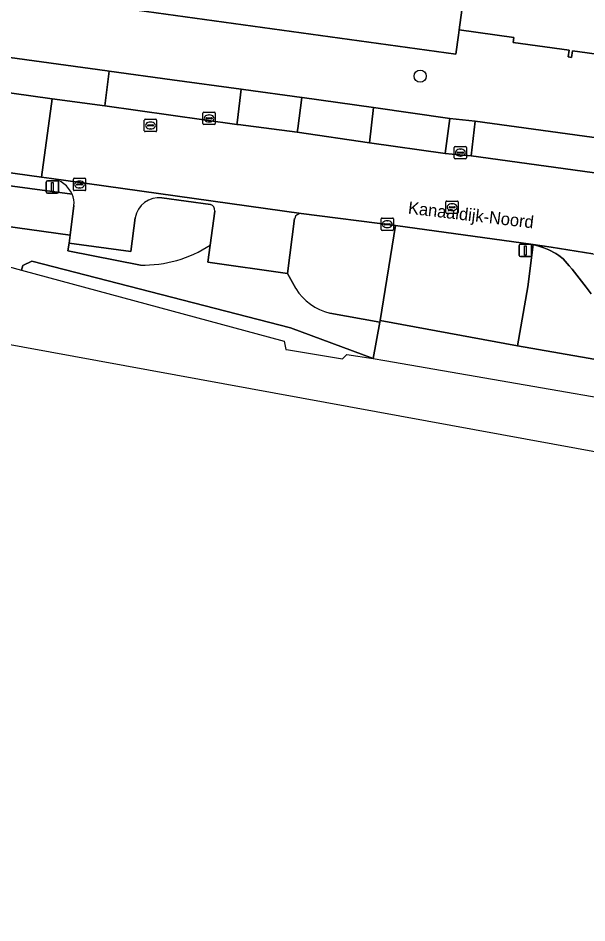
# Model space of a CAD drawing. Extents: x 163008 to 163854, y 382777 to 383982.
# Drawn here: x 163286.5 to 163332.7, y 382797.9 to 382871.4 of the extents above; entities that cross this region are included whole.
import ezdxf

# ---------------------------------------------------------------- set-up
doc = ezdxf.new("R2010")
doc.units = 0
for name, color, linetype in [('IMGEO_Boom', 7, 'Continuous'), ('IMGEO_Erf', 7, 'Continuous'), ('IMGEO_Fietspad_open', 7, 'Continuous'), ('IMGEO_Groenvoorziening', 7, 'Continuous'), ('IMGEO_Kolk', 7, 'Continuous'), ('IMGEO_Lichtmast', 7, 'Continuous'), ('IMGEO_Openbare_ruimte_label', 7, 'Continuous'), ('IMGEO_Pand', 7, 'Continuous'), ('IMGEO_Parkeervlak_open', 7, 'Continuous'), ('IMGEO_Rijbaan_lokaal_open', 7, 'Continuous'), ('IMGEO_Rioolput', 7, 'Continuous'), ('IMGEO_Voetpad_gesloten', 7, 'Continuous'), ('IMGEO_Voetpad_halfverhard', 7, 'Continuous'), ('IMGEO_Voetpad_open', 7, 'Continuous'), ('IMGEO_Waterloop', 7, 'Continuous')]:
    doc.layers.add(name, color=color, linetype=linetype)

msp = doc.modelspace()

# ---------------------------------------------------------------- linework, layer by layer
at = {"layer": 'IMGEO_Boom'}
msp.add_circle((163319.165, 382866.647), 0.489, dxfattribs=at)
at = {"layer": 'IMGEO_Erf'}
for points in [[(163280.455, 382868.905), (163293.729, 382867.082), (163293.904, 382867.058), (163299.016, 382866.356), (163304.629, 382865.585), (163304.8, 382865.562), (163309.55, 382864.924), (163309.567, 382864.922), (163315.361, 382864.096), (163321.573, 382863.211), (163323.643, 382862.998), (163335.871, 382861.306), (163340.951, 382860.603), (163353.778, 382858.828), (163354.529, 382864.119), (163355.327, 382864.004), (163360.543, 382863.256), (163360.594, 382863.613), (163363.598, 382883.652)], [(163356.747, 382879.026), (163354.664, 382865.532), (163347.125, 382866.569), (163347.05, 382866.025), (163346.714, 382866.071), (163346.788, 382866.615), (163331.531, 382868.713), (163331.457, 382868.17), (163331.2, 382868.206), (163331.274, 382868.749), (163326.726, 382869.374), (163326.785, 382869.801), (163322.327, 382870.414), (163322.268, 382869.988), (163322.054, 382868.433), (163295.362, 382872.104)]]:
    msp.add_lwpolyline(points, dxfattribs=at)
at = {"layer": 'IMGEO_Fietspad_open'}
msp.add_lwpolyline([(163333.199, 382852.227), (163329.807, 382852.762), (163328.342, 382852.995), (163328.799, 382852.856), (163329.201, 382852.719), (163329.62, 382852.555), (163330.175, 382852.263), (163330.426, 382852.1), (163330.779, 382851.826), (163331.276, 382851.256), (163331.516, 382850.98), (163332.653, 382849.515), (163333.07, 382848.976)], dxfattribs=at)
at = {"layer": 'IMGEO_Groenvoorziening'}
for points in [[(163304.629, 382865.585), (163299.016, 382866.356), (163293.904, 382867.058), (163293.542, 382864.229), (163304.27, 382862.735), (163304.29, 382862.89), (163304.314, 382863.081)], [(163315.361, 382864.096), (163309.567, 382864.922), (163309.55, 382864.924), (163309.22, 382862.392), (163309.181, 382862.096), (163315.036, 382861.25)], [(163287.628, 382851.631), (163286.883, 382851.285), (163286.764, 382850.914), (163308.109, 382845.126), (163308.262, 382844.467), (163308.481, 382844.431), (163312.853, 382843.711), (163313.212, 382844.062), (163315.348, 382843.727), (163308.619, 382846.23)]]:
    msp.add_lwpolyline(points, close=True, dxfattribs=at)
for points in [[(163302.139, 382856.238), (163298.187, 382856.784)], [(163296.014, 382855.15), (163295.658, 382852.408), (163290.649, 382853.096), (163290.533, 382852.476), (163296.434, 382851.316)], [(163302.093, 382852.94), (163302.476, 382855.705)], [(163311.818, 382847.405), (163315.893, 382846.691), (163315.914, 382846.807), (163317.148, 382854.52), (163309.507, 382855.515)], [(163308.968, 382855.109), (163308.396, 382850.637), (163309.06, 382849.402)], [(163333.07, 382848.976), (163332.653, 382849.515), (163331.516, 382850.98), (163331.276, 382851.256), (163330.779, 382851.826), (163330.426, 382852.1), (163330.175, 382852.263), (163329.62, 382852.555), (163329.201, 382852.719), (163328.799, 382852.856), (163328.342, 382852.995), (163327.911, 382849.547), (163327.083, 382844.752), (163345.365, 382841.56)]]:
    msp.add_lwpolyline(points, dxfattribs=at)
for centre, radius, start, end in [((163297.983, 382854.793), 2.001, 84.15936, 169.72374), ((163301.978, 382855.763), 0.501, 353.29832, 71.30957), ((163309.498, 382854.967), 0.548, 89.01211, 164.96543), ((163296.698, 382861.069), 9.757, 268.45201, 303.57246), ((163313.017, 382851.963), 4.713, 212.91762, 255.26763)]:
    msp.add_arc(centre, radius, start, end, dxfattribs=at)
at = {"layer": 'IMGEO_Kolk'}
for p, q in [((163301.52, 382862.795), (163301.52, 382863.647)), ((163301.595, 382863.721), (163302.447, 382863.721)), ((163301.779, 382863.215), (163301.779, 382863.227)), ((163301.822, 382863.264), (163302.22, 382863.264)), ((163302.008, 382863.501), (163302.033, 382863.501)), ((163302.263, 382863.227), (163302.263, 382863.215)), ((163302.521, 382863.647), (163302.521, 382862.795)), ((163302.447, 382862.721), (163301.595, 382862.721)), ((163302.217, 382863.178), (163301.819, 382863.178)), ((163302.031, 382862.941), (163302.006, 382862.941)), ((163321.933, 382860.019), (163321.933, 382860.871)), ((163322.008, 382860.945), (163322.86, 382860.945)), ((163322.192, 382860.439), (163322.192, 382860.451)), ((163322.63, 382860.402), (163322.232, 382860.402)), ((163322.235, 382860.488), (163322.633, 382860.488)), ((163322.421, 382860.725), (163322.446, 382860.725)), ((163322.676, 382860.451), (163322.676, 382860.439)), ((163322.934, 382860.871), (163322.934, 382860.019)), ((163322.86, 382859.945), (163322.008, 382859.945)), ((163322.444, 382860.165), (163322.419, 382860.165)), ((163290.988, 382857.434), (163290.988, 382858.286)), ((163291.063, 382858.36), (163291.915, 382858.36)), ((163291.476, 382858.14), (163291.501, 382858.14)), ((163291.989, 382858.286), (163291.989, 382857.434)), ((163291.915, 382857.36), (163291.063, 382857.36)), ((163291.247, 382857.854), (163291.247, 382857.866)), ((163291.685, 382857.817), (163291.287, 382857.817)), ((163291.29, 382857.903), (163291.688, 382857.903)), ((163291.499, 382857.58), (163291.474, 382857.58)), ((163291.731, 382857.866), (163291.731, 382857.854)), ((163315.989, 382854.206), (163315.989, 382855.058)), ((163316.064, 382855.132), (163316.916, 382855.132)), ((163316.248, 382854.626), (163316.248, 382854.638)), ((163316.686, 382854.589), (163316.288, 382854.589)), ((163316.291, 382854.675), (163316.689, 382854.675)), ((163316.477, 382854.912), (163316.502, 382854.912)), ((163316.732, 382854.638), (163316.732, 382854.626)), ((163316.99, 382855.058), (163316.99, 382854.206)), ((163316.916, 382854.132), (163316.064, 382854.132)), ((163316.5, 382854.352), (163316.475, 382854.352))]:
    msp.add_line(p, q, dxfattribs=at)
for points in [[(163301.52, 382862.795), (163301.52, 382863.647)], [(163301.595, 382863.721), (163302.447, 382863.721)], [(163302.521, 382863.647), (163302.521, 382862.795)], [(163302.447, 382862.721), (163301.595, 382862.721)], [(163321.933, 382860.019), (163321.933, 382860.871)], [(163322.008, 382860.945), (163322.86, 382860.945)], [(163322.934, 382860.871), (163322.934, 382860.019)], [(163322.86, 382859.945), (163322.008, 382859.945)], [(163290.988, 382857.434), (163290.988, 382858.286)], [(163291.063, 382858.36), (163291.915, 382858.36)], [(163291.989, 382858.286), (163291.989, 382857.434)], [(163291.915, 382857.36), (163291.063, 382857.36)], [(163315.989, 382854.206), (163315.989, 382855.058)], [(163316.064, 382855.132), (163316.916, 382855.132)], [(163316.99, 382855.058), (163316.99, 382854.206)], [(163316.916, 382854.132), (163316.064, 382854.132)]]:
    msp.add_lwpolyline(points, dxfattribs=at)
for centre, radius, start, end in [((163301.597, 382863.645), 0.0765, 91.55205, 178.44795), ((163301.597, 382863.645), 0.0765, 91.55205, 178.44795), ((163301.819, 382863.224), 0.0403, 85.87752, 175.75265), ((163302.224, 382863.226), 0.0386, 1.73085, 96.63898), ((163302.445, 382863.645), 0.0765, 1.55205, 88.44795), ((163302.445, 382863.645), 0.0765, 1.55205, 88.44795), ((163301.597, 382862.797), 0.0765, 181.55205, 268.44795), ((163301.597, 382862.797), 0.0765, 181.55205, 268.44795), ((163301.816, 382863.214), 0.0366, 178.93798, 274.71019), ((163302.22, 382863.221), 0.043, 264.86636, 352.45326), ((163302.445, 382862.797), 0.0765, 271.55205, 358.44795), ((163302.445, 382862.797), 0.0765, 271.55205, 358.44795), ((163322.01, 382860.869), 0.0765, 91.55205, 178.44795), ((163322.01, 382860.869), 0.0765, 91.55205, 178.44795), ((163322.232, 382860.448), 0.0403, 85.87752, 175.75265), ((163322.229, 382860.438), 0.0366, 178.93798, 274.71019), ((163322.633, 382860.445), 0.043, 264.86636, 352.45326), ((163322.637, 382860.45), 0.0386, 1.73085, 96.63898), ((163322.858, 382860.869), 0.0765, 1.55205, 88.44795), ((163322.858, 382860.869), 0.0765, 1.55205, 88.44795), ((163322.01, 382860.021), 0.0765, 181.55205, 268.44795), ((163322.01, 382860.021), 0.0765, 181.55205, 268.44795), ((163322.858, 382860.021), 0.0765, 271.55205, 358.44795), ((163322.858, 382860.021), 0.0765, 271.55205, 358.44795), ((163291.065, 382858.284), 0.0765, 91.55205, 178.44795), ((163291.065, 382858.284), 0.0765, 91.55205, 178.44795), ((163291.913, 382858.284), 0.0765, 1.55205, 88.44795), ((163291.913, 382858.284), 0.0765, 1.55205, 88.44795), ((163291.065, 382857.436), 0.0765, 181.55205, 268.44795), ((163291.065, 382857.436), 0.0765, 181.55205, 268.44795), ((163291.287, 382857.863), 0.0403, 85.87752, 175.75265), ((163291.284, 382857.853), 0.0366, 178.93798, 274.71019), ((163291.688, 382857.86), 0.043, 264.86636, 352.45326), ((163291.692, 382857.865), 0.0386, 1.73085, 96.63898), ((163291.913, 382857.436), 0.0765, 271.55205, 358.44795), ((163291.913, 382857.436), 0.0765, 271.55205, 358.44795), ((163316.066, 382855.056), 0.0765, 91.55205, 178.44795), ((163316.066, 382855.056), 0.0765, 91.55205, 178.44795), ((163316.288, 382854.635), 0.0403, 85.87752, 175.75265), ((163316.285, 382854.625), 0.0366, 178.93798, 274.71019), ((163316.689, 382854.632), 0.043, 264.86636, 352.45326), ((163316.693, 382854.637), 0.0386, 1.73085, 96.63898), ((163316.914, 382855.056), 0.0765, 1.55205, 88.44795), ((163316.914, 382855.056), 0.0765, 1.55205, 88.44795), ((163316.066, 382854.208), 0.0765, 181.55205, 268.44795), ((163316.066, 382854.208), 0.0765, 181.55205, 268.44795), ((163316.914, 382854.208), 0.0765, 271.55205, 358.44795), ((163316.914, 382854.208), 0.0765, 271.55205, 358.44795)]:
    msp.add_arc(centre, radius, start, end, dxfattribs=at)
for centre, major_axis, ratio, start_param, end_param in [((163302.007, 382863.221), (-0.387, 0.002), 0.722429, 4.712389, 7.853982), ((163302.032, 382863.221), (-0.39, 0.002), 0.717154, 1.570796, 4.712389), ((163322.42, 382860.445), (-0.387, 0.002), 0.722429, 4.712389, 7.853982), ((163322.445, 382860.445), (-0.39, 0.002), 0.717154, 1.570796, 4.712389), ((163291.475, 382857.86), (-0.387, 0.002), 0.722429, 4.712389, 7.853982), ((163291.5, 382857.86), (-0.39, 0.002), 0.717154, 1.570796, 4.712389), ((163316.476, 382854.632), (-0.387, 0.002), 0.722429, 4.712389, 7.853982), ((163316.501, 382854.632), (-0.39, 0.002), 0.717154, 1.570796, 4.712389)]:
    msp.add_ellipse(centre, major_axis=major_axis, ratio=ratio, start_param=start_param, end_param=end_param, dxfattribs=at)
at = {"layer": 'IMGEO_Lichtmast'}
for p, q in [((163288.888, 382858.153), (163289.678, 382858.153)), ((163289.678, 382858.153), (163288.888, 382858.153)), ((163288.788, 382857.253), (163288.788, 382858.053)), ((163288.788, 382858.053), (163288.788, 382857.253)), ((163289.778, 382858.053), (163289.778, 382857.253)), ((163289.778, 382857.253), (163289.778, 382858.053)), ((163289.678, 382857.153), (163288.888, 382857.153)), ((163288.888, 382857.153), (163289.678, 382857.153)), ((163327.317, 382853.004), (163328.107, 382853.004)), ((163328.107, 382853.004), (163327.317, 382853.004)), ((163327.217, 382852.104), (163327.217, 382852.904)), ((163327.217, 382852.904), (163327.217, 382852.104)), ((163328.207, 382852.904), (163328.207, 382852.104)), ((163328.207, 382852.104), (163328.207, 382852.904)), ((163328.107, 382852.004), (163327.317, 382852.004)), ((163327.317, 382852.004), (163328.107, 382852.004))]:
    msp.add_line(p, q, dxfattribs=at)
for points in [[(163289.208, 382858.028), (163289.358, 382858.028), (163289.358, 382857.278), (163289.208, 382857.278), (163289.208, 382858.028)], [(163327.637, 382852.879), (163327.787, 382852.879), (163327.787, 382852.129), (163327.637, 382852.129), (163327.637, 382852.879)]]:
    msp.add_lwpolyline(points, dxfattribs=at)
for centre, start, end in [((163288.888, 382858.053), 90, 180), ((163288.888, 382858.053), 90, 180), ((163289.678, 382858.053), 0, 90), ((163289.678, 382858.053), 360, 90), ((163288.888, 382857.253), 180, 270), ((163288.888, 382857.253), 180, 270), ((163289.678, 382857.253), 270, 0), ((163289.678, 382857.253), 270, 0), ((163327.317, 382852.904), 90, 180), ((163327.317, 382852.904), 90, 180), ((163328.107, 382852.904), 0, 90), ((163328.107, 382852.904), 360, 90), ((163327.317, 382852.104), 180, 270), ((163327.317, 382852.104), 180, 270), ((163328.107, 382852.104), 270, 0), ((163328.107, 382852.104), 270, 0)]:
    msp.add_arc(centre, 0.1, start, end, dxfattribs=at)
at = {"layer": 'IMGEO_Pand'}
for points in [[(163324.274, 382916.519), (163317.177, 382917.498), (163310.374, 382918.436), (163304.014, 382919.313), (163303.527, 382919.38), (163298.081, 382879.782), (163296.449, 382880.006), (163296.043, 382877.058), (163295.362, 382872.104), (163322.054, 382868.433), (163322.268, 382869.988), (163322.327, 382870.414), (163323.097, 382876.012), (163318.783, 382876.605), (163319.328, 382880.568)], [(163348.498, 382876.556), (163328.1, 382879.361), (163327.964, 382878.37), (163323.506, 382878.984), (163323.642, 382879.974), (163319.328, 382880.568), (163318.783, 382876.605), (163323.097, 382876.012), (163322.327, 382870.414), (163326.785, 382869.801), (163326.726, 382869.374), (163331.274, 382868.749), (163331.2, 382868.206), (163331.457, 382868.17), (163331.531, 382868.713), (163346.788, 382866.615), (163346.714, 382866.071), (163347.05, 382866.025), (163347.125, 382866.569)]]:
    msp.add_lwpolyline(points, close=True, dxfattribs=at)
at = {"layer": 'IMGEO_Parkeervlak_open'}
for points in [[(163293.904, 382867.058), (163293.729, 382867.082), (163280.455, 382868.905), (163280.098, 382866.101), (163281.15, 382865.954), (163289.273, 382864.823), (163293.542, 382864.229)], [(163321.573, 382863.211), (163315.361, 382864.096), (163315.036, 382861.25), (163321.191, 382860.36)], [(163335.871, 382861.306), (163323.643, 382862.998), (163323.304, 382860.193), (163335.505, 382858.5)]]:
    msp.add_lwpolyline(points, close=True, dxfattribs=at)
for points in [[(163309.507, 382855.515), (163289.217, 382858.337)], [(163298.187, 382856.784), (163302.139, 382856.238)], [(163291.036, 382856.149), (163290.742, 382853.743), (163290.649, 382853.096), (163295.658, 382852.408), (163296.014, 382855.15)], [(163302.476, 382855.705), (163302.093, 382852.94), (163301.901, 382851.555), (163308.396, 382850.637), (163308.968, 382855.109)]]:
    msp.add_lwpolyline(points, dxfattribs=at)
for centre, radius, start, end in [((163288.887, 382856.158), 2.204, 24.60961, 81.3771), ((163289.487, 382856.38), 1.566, 351.5206, 26.38021), ((163297.983, 382854.793), 2.001, 84.15936, 169.72374), ((163301.978, 382855.763), 0.501, 353.29832, 71.30957), ((163309.498, 382854.967), 0.548, 89.01211, 164.96543)]:
    msp.add_arc(centre, radius, start, end, dxfattribs=at)
at = {"layer": 'IMGEO_Rijbaan_lokaal_open'}
msp.add_lwpolyline([(163273.104, 382860.536), (163273.435, 382860.537), (163288.403, 382858.45), (163289.273, 382864.823), (163281.15, 382865.954), (163280.098, 382866.101), (163273.582, 382867.08), (163269.482, 382867.719)], dxfattribs=at)
for points in [[(163309.55, 382864.924), (163304.8, 382865.562), (163304.629, 382865.585), (163304.314, 382863.081), (163304.29, 382862.89), (163304.27, 382862.735), (163304.385, 382862.719), (163309.181, 382862.096), (163309.22, 382862.392)], [(163323.304, 382860.193), (163321.756, 382860.315), (163321.191, 382860.36), (163315.036, 382861.25), (163309.181, 382862.096), (163304.385, 382862.719), (163304.27, 382862.735), (163293.542, 382864.229), (163289.273, 382864.823), (163288.403, 382858.45), (163289.217, 382858.337), (163309.507, 382855.515), (163317.148, 382854.52), (163328.342, 382852.995), (163329.807, 382852.762), (163333.199, 382852.227), (163334.575, 382852.01), (163336.294, 382851.738), (163339.297, 382851.346), (163340.163, 382857.854), (163335.505, 382858.5)]]:
    msp.add_lwpolyline(points, close=True, dxfattribs=at)
at = {"layer": 'IMGEO_Rioolput'}
for p, q in [((163296.755, 382862.223), (163296.755, 382863.075)), ((163296.83, 382863.149), (163297.682, 382863.149)), ((163297.014, 382862.643), (163297.014, 382862.655)), ((163297.452, 382862.606), (163297.054, 382862.606)), ((163297.057, 382862.692), (163297.455, 382862.692)), ((163297.243, 382862.929), (163297.268, 382862.929)), ((163297.498, 382862.655), (163297.498, 382862.643)), ((163297.756, 382863.075), (163297.756, 382862.223)), ((163297.682, 382862.149), (163296.83, 382862.149)), ((163297.266, 382862.369), (163297.241, 382862.369)), ((163321.258, 382855.587), (163321.258, 382856.439)), ((163321.333, 382856.513), (163322.185, 382856.513)), ((163321.517, 382856.007), (163321.517, 382856.019)), ((163321.955, 382855.97), (163321.557, 382855.97)), ((163321.56, 382856.056), (163321.958, 382856.056)), ((163321.746, 382856.293), (163321.771, 382856.293)), ((163322.001, 382856.019), (163322.001, 382856.007)), ((163322.259, 382856.439), (163322.259, 382855.587)), ((163322.185, 382855.513), (163321.333, 382855.513)), ((163321.769, 382855.733), (163321.744, 382855.733))]:
    msp.add_line(p, q, dxfattribs=at)
for points in [[(163296.755, 382862.223), (163296.755, 382863.075)], [(163296.83, 382863.149), (163297.682, 382863.149)], [(163297.756, 382863.075), (163297.756, 382862.223)], [(163297.682, 382862.149), (163296.83, 382862.149)], [(163321.258, 382855.587), (163321.258, 382856.439)], [(163321.333, 382856.513), (163322.185, 382856.513)], [(163322.259, 382856.439), (163322.259, 382855.587)], [(163322.185, 382855.513), (163321.333, 382855.513)]]:
    msp.add_lwpolyline(points, dxfattribs=at)
for centre, radius, start, end in [((163296.832, 382863.073), 0.0765, 91.55205, 178.44795), ((163296.832, 382863.073), 0.0765, 91.55205, 178.44795), ((163297.054, 382862.652), 0.0403, 85.87752, 175.75265), ((163297.051, 382862.642), 0.0366, 178.93798, 274.71019), ((163297.455, 382862.649), 0.043, 264.86636, 352.45326), ((163297.459, 382862.654), 0.0386, 1.73085, 96.63898), ((163297.68, 382863.073), 0.0765, 1.55205, 88.44795), ((163297.68, 382863.073), 0.0765, 1.55205, 88.44795), ((163296.832, 382862.225), 0.0765, 181.55205, 268.44795), ((163296.832, 382862.225), 0.0765, 181.55205, 268.44795), ((163297.68, 382862.225), 0.0765, 271.55205, 358.44795), ((163297.68, 382862.225), 0.0765, 271.55205, 358.44795), ((163321.335, 382856.437), 0.0765, 91.55205, 178.44795), ((163321.335, 382856.437), 0.0765, 91.55205, 178.44795), ((163321.557, 382856.016), 0.0403, 85.87752, 175.75265), ((163321.554, 382856.006), 0.0366, 178.93798, 274.71019), ((163321.958, 382856.013), 0.043, 264.86636, 352.45326), ((163321.962, 382856.018), 0.0386, 1.73085, 96.63898), ((163322.183, 382856.437), 0.0765, 1.55205, 88.44795), ((163322.183, 382856.437), 0.0765, 1.55205, 88.44795), ((163321.335, 382855.589), 0.0765, 181.55205, 268.44795), ((163321.335, 382855.589), 0.0765, 181.55205, 268.44795), ((163322.183, 382855.589), 0.0765, 271.55205, 358.44795), ((163322.183, 382855.589), 0.0765, 271.55205, 358.44795)]:
    msp.add_arc(centre, radius, start, end, dxfattribs=at)
for centre, major_axis, ratio, start_param, end_param in [((163297.242, 382862.649), (-0.387, 0.002), 0.722429, 4.712389, 7.853982), ((163297.267, 382862.649), (-0.39, 0.002), 0.717154, 1.570796, 4.712389), ((163321.745, 382856.013), (-0.387, 0.002), 0.722429, 4.712389, 7.853982), ((163321.77, 382856.013), (-0.39, 0.002), 0.717154, 1.570796, 4.712389)]:
    msp.add_ellipse(centre, major_axis=major_axis, ratio=ratio, start_param=start_param, end_param=end_param, dxfattribs=at)
at = {"layer": 'IMGEO_Voetpad_gesloten'}
msp.add_lwpolyline([(163315.914, 382846.807), (163315.893, 382846.691), (163315.348, 382843.727), (163316.289, 382843.564), (163347.839, 382838.095), (163347.815, 382838.449), (163345.365, 382841.56), (163327.083, 382844.752)], close=True, dxfattribs=at)
at = {"layer": 'IMGEO_Voetpad_halfverhard'}
for points in [[(163296.434, 382851.316), (163290.533, 382852.476), (163290.649, 382853.096), (163290.742, 382853.743), (163280.783, 382855.119), (163280.241, 382852.682), (163286.764, 382850.914), (163286.883, 382851.285), (163287.628, 382851.631), (163308.619, 382846.23), (163315.348, 382843.727), (163315.893, 382846.691), (163311.818, 382847.405)], [(163308.396, 382850.637), (163301.901, 382851.555), (163302.093, 382852.94)], [(163309.06, 382849.402), (163308.396, 382850.637)]]:
    msp.add_lwpolyline(points, dxfattribs=at)
for centre, radius, start, end in [((163296.698, 382861.069), 9.757, 268.45201, 303.57246), ((163313.017, 382851.963), 4.713, 212.91762, 255.26763)]:
    msp.add_arc(centre, radius, start, end, dxfattribs=at)
at = {"layer": 'IMGEO_Voetpad_open'}
for points in [[(163323.304, 382860.193), (163323.643, 382862.998), (163321.573, 382863.211), (163321.191, 382860.36), (163321.756, 382860.315)], [(163317.148, 382854.52), (163315.914, 382846.807), (163327.083, 382844.752), (163327.911, 382849.547), (163328.342, 382852.995)]]:
    msp.add_lwpolyline(points, close=True, dxfattribs=at)
for points in [[(163289.217, 382858.337), (163288.403, 382858.45), (163273.435, 382860.537), (163273.273, 382859.437), (163290.89, 382857.076)], [(163290.89, 382857.076), (163273.273, 382859.437), (163272.753, 382856.229), (163280.783, 382855.119), (163290.742, 382853.743), (163291.036, 382856.149)]]:
    msp.add_lwpolyline(points, dxfattribs=at)
for centre, radius, start, end in [((163288.887, 382856.158), 2.204, 24.60961, 81.3771), ((163289.487, 382856.38), 1.566, 351.5206, 26.38021)]:
    msp.add_arc(centre, radius, start, end, dxfattribs=at)
at = {"layer": 'IMGEO_Waterloop'}
for points in [[(163542.415, 382797.919), (163125.436, 382874.202)], [(163209.827, 382871.108), (163252.738, 382861.689), (163258.496, 382858.498), (163259.917, 382858.193), (163280.241, 382852.682), (163286.764, 382850.914), (163308.109, 382845.126), (163308.262, 382844.467), (163308.481, 382844.431), (163312.853, 382843.711), (163313.212, 382844.062), (163315.348, 382843.727), (163316.289, 382843.564), (163347.839, 382838.095), (163407.316, 382827.646), (163421.963, 382825.134)]]:
    msp.add_lwpolyline(points, dxfattribs=at)

# ---------------------------------------------------------------- texts
at = {"layer": 'IMGEO_Openbare_ruimte_label'}
msp.add_text('Kanaaldijk-Noord', height=1, rotation=353.28012, dxfattribs=at).set_placement((163318.142, 382855.494))
msp.add_text('Kanaaldijk-Noord', height=1, rotation=353.28012, dxfattribs=at).set_placement((163318.142, 382855.494))

doc.saveas('drawing.dxf')
